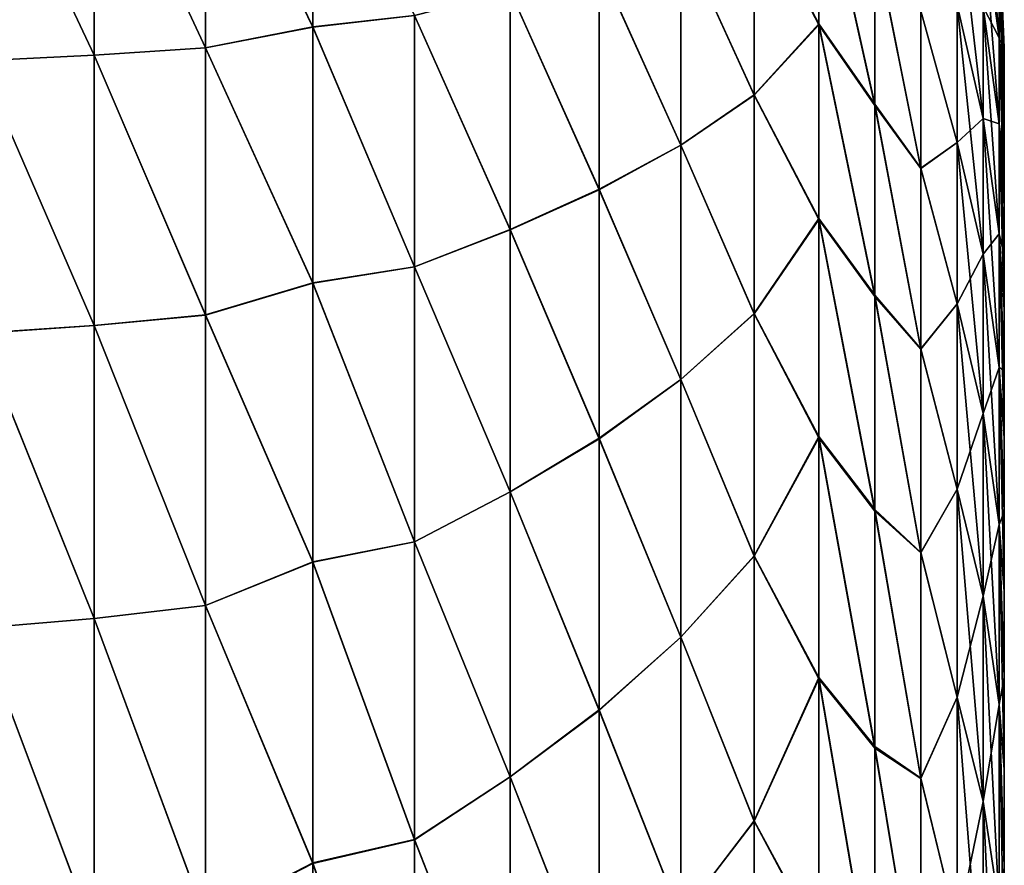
# Model space of a CAD drawing. Header units: metres. Extents: x -46 to 104, y -30 to 30.
# Tile 551 of 656: x 62.031 to 63.1, y 8.112 to 9.03. Entities that reach past the tile are written whole.
import ezdxf

# ---------------------------------------------------------------- set-up
doc = ezdxf.new("R2010")
doc.units = ezdxf.units.M
doc.layers.add('solid_26_000_502_XXX', color=7, linetype='CONTINUOUS')

msp = doc.modelspace()

# ---------------------------------------------------------------- linework, layer by layer
at = {"layer": 'solid_26_000_502_XXX'}
for points in [[(62.232502, 9.263522, 302.638885), (62.348751, 9.022425, 302.967987), (62.348751, 9.274603, 302.479584)], [(62.348751, 9.274323, 293.519836), (62.348751, 9.022114, 293.031464), (62.232502, 9.26338, 293.360809)], [(62.348751, 9.274603, 302.479584), (62.348751, 9.022425, 302.967987), (62.459293, 9.03494, 302.797089)], [(62.459293, 9.034671, 293.202393), (62.348751, 9.022114, 293.031464), (62.348751, 9.274323, 293.519836)], [(62.111431, 9.259075, 302.758179), (62.232502, 8.999762, 303.131897), (62.232502, 9.263522, 302.638885)], [(62.232502, 9.26338, 293.360809), (62.232502, 8.999604, 292.867828), (62.111431, 9.259198, 293.242065)], [(62.232502, 9.263522, 302.638885), (62.232502, 8.999762, 303.131897), (62.348751, 9.022425, 302.967987)], [(62.348751, 9.022114, 293.031464), (62.232502, 8.999604, 292.867828), (62.232502, 9.26338, 293.360809)], [(62.111431, 9.259198, 293.242065), (62.111431, 8.991687, 292.754028), (61.986458, 9.2558, 293.15033)], [(61.986458, 9.255872, 302.849548), (62.111431, 8.991551, 303.246185), (62.111431, 9.259075, 302.758179)], [(61.986458, 9.255872, 302.849548), (61.986458, 8.985535, 303.333801), (62.111431, 8.991551, 303.246185)], [(62.111431, 8.991687, 292.754028), (61.986458, 8.985456, 292.666077), (61.986458, 9.2558, 293.15033)], [(62.232502, 8.999604, 292.867828), (62.111431, 8.991687, 292.754028), (62.111431, 9.259198, 293.242065)], [(62.111431, 9.259075, 302.758179), (62.111431, 8.991551, 303.246185), (62.232502, 8.999762, 303.131897)], [(62.828278, 9.15974, 301.652222), (62.898712, 9.025737, 301.689117), (62.898712, 9.210917, 301.198822)], [(62.898712, 9.209988, 294.798492), (62.898712, 9.024665, 294.308258), (62.828278, 9.159358, 294.346832)], [(62.898712, 9.210917, 301.198822), (62.95924, 8.93841, 301.595337), (62.95924, 9.119458, 301.107605)], [(62.898712, 9.210917, 301.198822), (62.898712, 9.025737, 301.689117), (62.95924, 8.93841, 301.595337)], [(62.95924, 8.936987, 294.401123), (62.898712, 9.024665, 294.308258), (62.898712, 9.209988, 294.798492)], [(62.95924, 9.118229, 294.888794), (62.95924, 8.936987, 294.401123), (62.898712, 9.209988, 294.798492)], [(63.07719, 9.206315, 296.998749), (63.094292, 9.077209, 297.012787), (63.094292, 9.01045, 296.522797)], [(63.07719, 9.138607, 296.501801), (63.07719, 9.206315, 296.998749), (63.094292, 9.01045, 296.522797)], [(63.07719, 8.923052, 295.522522), (63.04882, 9.046271, 295.488312), (63.04882, 9.168984, 295.98175)], [(63.07719, 8.923052, 295.522522), (63.04882, 9.168984, 295.98175), (63.07719, 9.044093, 296.009247)], [(62.748478, 9.122871, 302.009003), (62.828278, 8.948637, 302.142639), (62.828278, 9.15974, 301.652222)], [(62.828278, 9.159358, 294.346832), (62.828278, 8.948204, 293.856445), (62.748478, 9.122896, 293.991058)], [(62.828278, 9.15974, 301.652222), (62.828278, 8.948637, 302.142639), (62.898712, 9.025737, 301.689117)], [(62.898712, 9.024665, 294.308258), (62.828278, 8.948204, 293.856445), (62.828278, 9.159358, 294.346832)], [(63.07719, 9.138607, 296.501801), (63.094292, 9.01045, 296.522797), (63.094292, 8.917262, 296.03717)], [(63.07719, 9.044093, 296.009247), (63.07719, 9.138607, 296.501801), (63.094292, 8.917262, 296.03717)], [(63.07719, 9.138607, 299.498199), (63.094292, 9.01045, 299.477203), (63.094292, 9.077209, 298.987213)], [(63.07719, 9.138607, 299.498199), (63.07719, 9.044093, 299.990753), (63.094292, 9.01045, 299.477203)], [(62.748478, 9.122896, 293.991058), (62.748478, 8.894108, 293.506256), (62.65992, 9.09073, 293.688354)], [(62.65992, 9.09014, 302.312897), (62.748478, 8.894079, 302.493805), (62.748478, 9.122871, 302.009003)], [(62.828278, 8.948204, 293.856445), (62.748478, 8.894108, 293.506256), (62.748478, 9.122896, 293.991058)], [(62.748478, 9.122871, 302.009003), (62.748478, 8.894079, 302.493805), (62.828278, 8.948637, 302.142639)], [(63.094292, 9.117343, 298.494324), (63.099998, 9, 298), (63.094589, 9.127286, 298)], [(63.094292, 9.117343, 297.505676), (63.094589, 9.127286, 298), (63.099998, 8.996521, 297.749207)], [(63.094589, 9.127286, 298), (63.099998, 9, 298), (63.099998, 8.996521, 297.749207)], [(62.95924, 9.119458, 301.107605), (63.009403, 8.869027, 301.441681), (63.009403, 9.039964, 300.963745)], [(62.95924, 9.119458, 301.107605), (62.95924, 8.93841, 301.595337), (63.009403, 8.869027, 301.441681)], [(63.009403, 8.868811, 294.55777), (62.95924, 8.936987, 294.401123), (62.95924, 9.118229, 294.888794)], [(63.009403, 9.039778, 295.035675), (63.009403, 8.868811, 294.55777), (62.95924, 9.118229, 294.888794)], [(63.094292, 9.117343, 298.494324), (63.099998, 8.996521, 298.250793), (63.099998, 9, 298)], [(63.094292, 9.117343, 297.505676), (63.099998, 8.996521, 297.749207), (63.099998, 8.986012, 297.498413)], [(63.094292, 9.117343, 297.505676), (63.099998, 8.986012, 297.498413), (63.099998, 8.968479, 297.247467)], [(63.094292, 9.077209, 297.012787), (63.094292, 9.117343, 297.505676), (63.099998, 8.968479, 297.247467)], [(63.094292, 9.117343, 298.494324), (63.099998, 8.986013, 298.501587), (63.099998, 8.996521, 298.250793)], [(63.094292, 9.117343, 298.494324), (63.094292, 9.077209, 298.987213), (63.099998, 8.986013, 298.501587)], [(62.65992, 9.09073, 293.688354), (62.65992, 8.846165, 293.206543), (62.563278, 9.061472, 293.427399)], [(62.748478, 8.894108, 293.506256), (62.65992, 8.846165, 293.206543), (62.65992, 9.09073, 293.688354)], [(62.563278, 9.061427, 302.572693), (62.65992, 8.84551, 302.794647), (62.65992, 9.09014, 302.312897)], [(62.65992, 9.09014, 302.312897), (62.65992, 8.84551, 302.794647), (62.748478, 8.894079, 302.493805)], [(63.094292, 9.077209, 297.012787), (63.099998, 8.968479, 297.247467), (63.099998, 8.943911, 296.996765)], [(63.094292, 9.077209, 297.012787), (63.099998, 8.943911, 296.996765), (63.099998, 8.912286, 296.746582)], [(63.094292, 9.01045, 296.522797), (63.094292, 9.077209, 297.012787), (63.099998, 8.912286, 296.746582)], [(63.094292, 9.077209, 298.987213), (63.099998, 8.943912, 299.003235), (63.099998, 8.96848, 298.752502)], [(63.094292, 9.077209, 298.987213), (63.094292, 9.01045, 299.477203), (63.099998, 8.943912, 299.003235)], [(63.094292, 9.077209, 298.987213), (63.099998, 8.96848, 298.752502), (63.099998, 8.986013, 298.501587)], [(62.563278, 9.061472, 293.427399), (62.563278, 8.802338, 292.946503), (62.459293, 9.034671, 293.202393)], [(62.459293, 9.03494, 302.797089), (62.563278, 8.802287, 303.053589), (62.563278, 9.061427, 302.572693)], [(62.65992, 8.846165, 293.206543), (62.563278, 8.802338, 292.946503), (62.563278, 9.061472, 293.427399)], [(62.563278, 9.061427, 302.572693), (62.563278, 8.802287, 303.053589), (62.65992, 8.84551, 302.794647)], [(63.04882, 9.046271, 295.488312), (63.04882, 8.897024, 295.002258), (63.009403, 9.039778, 295.035675)], [(63.009403, 9.039964, 300.963745), (63.04882, 8.897024, 300.997742), (63.04882, 9.046271, 300.511688)], [(63.009403, 9.039964, 300.963745), (63.009403, 8.869027, 301.441681), (63.04882, 8.897024, 300.997742)], [(63.04882, 8.897024, 295.002258), (63.009403, 8.868811, 294.55777), (63.009403, 9.039778, 295.035675)], [(63.07719, 8.775838, 295.043091), (63.04882, 8.897024, 295.002258), (63.04882, 9.046271, 295.488312)], [(63.07719, 8.775838, 295.043091), (63.04882, 9.046271, 295.488312), (63.07719, 8.923052, 295.522522)], [(63.07719, 8.923052, 300.477478), (63.04882, 9.046271, 300.511688), (63.04882, 8.897024, 300.997742)], [(63.07719, 9.044093, 299.990753), (63.04882, 9.046271, 300.511688), (63.07719, 8.923052, 300.477478)], [(63.07719, 9.044093, 296.009247), (63.094292, 8.917262, 296.03717), (63.094292, 8.797918, 295.557281)], [(63.07719, 8.923052, 295.522522), (63.07719, 9.044093, 296.009247), (63.094292, 8.797918, 295.557281)], [(63.07719, 9.044093, 299.990753), (63.094292, 8.917262, 299.96283), (63.094292, 9.01045, 299.477203)], [(63.07719, 9.044093, 299.990753), (63.07719, 8.923052, 300.477478), (63.094292, 8.917262, 299.96283)], [(62.348751, 9.022425, 302.967987), (62.459293, 8.762149, 303.278931), (62.459293, 9.03494, 302.797089)], [(62.459293, 9.034671, 293.202393), (62.459293, 8.761852, 292.720581), (62.348751, 9.022114, 293.031464)], [(62.459293, 9.03494, 302.797089), (62.459293, 8.762149, 303.278931), (62.563278, 8.802287, 303.053589)], [(62.563278, 8.802338, 292.946503), (62.459293, 8.761852, 292.720581), (62.459293, 9.034671, 293.202393)], [(62.232502, 8.999762, 303.131897), (62.348751, 8.744552, 303.44223), (62.348751, 9.022425, 302.967987)], [(62.348751, 9.022114, 293.031464), (62.348751, 8.74421, 292.55722), (62.232502, 8.999604, 292.867828)], [(62.348751, 9.022425, 302.967987), (62.348751, 8.744552, 303.44223), (62.459293, 8.762149, 303.278931)], [(62.459293, 8.761852, 292.720581), (62.348751, 8.74421, 292.55722), (62.348751, 9.022114, 293.031464)], [(62.828278, 8.948637, 302.142639), (62.898712, 8.814481, 302.168762), (62.898712, 9.025737, 301.689117)], [(62.898712, 9.024665, 294.308258), (62.898712, 8.81327, 293.828674), (62.828278, 8.948204, 293.856445)], [(62.898712, 9.025737, 301.689117), (62.95924, 8.731296, 302.072601), (62.95924, 8.93841, 301.595337)], [(62.898712, 9.025737, 301.689117), (62.898712, 8.814481, 302.168762), (62.95924, 8.731296, 302.072601)], [(62.95924, 8.729684, 293.92392), (62.898712, 8.81327, 293.828674), (62.898712, 9.024665, 294.308258)], [(62.95924, 8.936987, 294.401123), (62.95924, 8.729684, 293.92392), (62.898712, 9.024665, 294.308258)], [(63.094292, 9.01045, 296.522797), (63.099998, 8.912286, 296.746582), (63.099998, 8.873632, 296.497131)], [(63.094292, 9.01045, 296.522797), (63.099998, 8.873632, 296.497131), (63.099998, 8.827966, 296.248749)], [(63.094292, 8.917262, 296.03717), (63.094292, 9.01045, 296.522797), (63.099998, 8.827966, 296.248749)], [(63.094292, 9.01045, 299.477203), (63.099998, 8.873635, 299.502869), (63.099998, 8.912288, 299.253418)], [(63.094292, 9.01045, 299.477203), (63.094292, 8.917262, 299.96283), (63.099998, 8.873635, 299.502869)], [(63.094292, 9.01045, 299.477203), (63.099998, 8.912288, 299.253418), (63.099998, 8.943912, 299.003235)], [(62.111431, 8.991551, 303.246185), (62.232502, 8.709786, 303.609985), (62.232502, 8.999762, 303.131897)], [(62.232502, 8.999604, 292.867828), (62.232502, 8.709615, 292.389771), (62.111431, 8.991687, 292.754028)], [(62.232502, 8.999762, 303.131897), (62.232502, 8.709786, 303.609985), (62.348751, 8.744552, 303.44223)], [(62.348751, 8.74421, 292.55722), (62.232502, 8.709615, 292.389771), (62.232502, 8.999604, 292.867828)], [(63.099998, 3.499198, 297.925079), (63.099998, 8.996521, 297.749207), (63.099998, 9, 298)], [(63.099998, 3.495628, 298.174896), (63.099998, 9, 298), (63.099998, 8.996521, 298.250793)], [(63.099998, 3.495628, 298.174896), (63.099998, 3.499198, 297.925079), (63.099998, 9, 298)], [(63.099998, 3.484937, 297.675629), (63.099998, 8.986012, 297.498413), (63.099998, 8.996521, 297.749207)], [(63.099998, 3.499198, 297.925079), (63.099998, 3.484937, 297.675629), (63.099998, 8.996521, 297.749207)], [(63.099998, 3.474245, 298.423828), (63.099998, 8.996521, 298.250793), (63.099998, 8.986013, 298.501587)], [(63.099998, 3.474245, 298.423828), (63.099998, 3.495628, 298.174896), (63.099998, 8.996521, 298.250793)], [(62.111431, 8.991687, 292.754028), (62.111431, 8.698475, 292.280975), (61.986458, 8.985456, 292.666077)], [(61.986458, 8.985535, 303.333801), (62.111431, 8.698327, 303.719238), (62.111431, 8.991551, 303.246185)], [(61.986458, 8.985535, 303.333801), (61.986458, 8.689885, 303.803009), (62.111431, 8.698327, 303.719238)], [(62.111431, 8.698475, 292.280975), (61.986458, 8.6898, 292.196838), (61.986458, 8.985456, 292.666077)], [(62.232502, 8.709615, 292.389771), (62.111431, 8.698475, 292.280975), (62.111431, 8.991687, 292.754028)], [(62.111431, 8.991551, 303.246185), (62.111431, 8.698327, 303.719238), (62.232502, 8.709786, 303.609985)], [(63.099998, 3.435158, 298.670593), (63.099998, 8.986013, 298.501587), (63.099998, 8.96848, 298.752502)], [(63.099998, 3.435158, 298.670593), (63.099998, 3.474245, 298.423828), (63.099998, 8.986013, 298.501587)], [(63.099998, 3.452917, 297.427856), (63.099998, 8.968479, 297.247467), (63.099998, 8.986012, 297.498413)], [(63.099998, 3.484937, 297.675629), (63.099998, 3.452917, 297.427856), (63.099998, 8.986012, 297.498413)], [(63.099998, 3.378566, 298.91394), (63.099998, 8.96848, 298.752502), (63.099998, 8.943912, 299.003235)], [(63.099998, 3.378566, 298.91394), (63.099998, 3.435158, 298.670593), (63.099998, 8.96848, 298.752502)], [(63.099998, 3.403302, 297.182983), (63.099998, 8.943911, 296.996765), (63.099998, 8.968479, 297.247467)], [(63.099998, 3.452917, 297.427856), (63.099998, 3.403302, 297.182983), (63.099998, 8.968479, 297.247467)], [(62.748478, 8.894079, 302.493805), (62.828278, 8.711299, 302.620911), (62.828278, 8.948637, 302.142639)], [(62.828278, 8.948204, 293.856445), (62.828278, 8.710815, 293.378174), (62.748478, 8.894108, 293.506256)], [(62.828278, 8.948637, 302.142639), (62.828278, 8.711299, 302.620911), (62.898712, 8.814481, 302.168762)], [(62.898712, 8.81327, 293.828674), (62.828278, 8.710815, 293.378174), (62.828278, 8.948204, 293.856445)], [(63.099998, 3.304758, 299.152649), (63.099998, 8.943912, 299.003235), (63.099998, 8.912288, 299.253418)], [(63.099998, 3.304758, 299.152649), (63.099998, 3.378566, 298.91394), (63.099998, 8.943912, 299.003235)], [(63.099998, 3.336345, 296.942261), (63.099998, 8.912286, 296.746582), (63.099998, 8.943911, 296.996765)], [(63.099998, 3.403302, 297.182983), (63.099998, 3.336345, 296.942261), (63.099998, 8.943911, 296.996765)], [(62.95924, 8.93841, 301.595337), (63.009403, 8.672844, 301.90979), (63.009403, 8.869027, 301.441681)], [(62.95924, 8.93841, 301.595337), (62.95924, 8.731296, 302.072601), (63.009403, 8.672844, 301.90979)], [(63.009403, 8.672597, 294.089661), (62.95924, 8.729684, 293.92392), (62.95924, 8.936987, 294.401123)], [(63.009403, 8.868811, 294.55777), (63.009403, 8.672597, 294.089661), (62.95924, 8.936987, 294.401123)], [(63.07719, 8.923052, 300.477478), (63.04882, 8.897024, 300.997742), (63.07719, 8.775838, 300.956909)], [(63.07719, 8.923052, 295.522522), (63.094292, 8.797918, 295.557281), (63.094292, 8.652769, 295.084534)], [(63.07719, 8.775838, 295.043091), (63.07719, 8.923052, 295.522522), (63.094292, 8.652769, 295.084534)], [(63.07719, 8.923052, 300.477478), (63.094292, 8.797918, 300.442719), (63.094292, 8.917262, 299.96283)], [(63.07719, 8.923052, 300.477478), (63.07719, 8.775838, 300.956909), (63.094292, 8.797918, 300.442719)], [(63.094292, 8.917262, 296.03717), (63.099998, 8.827966, 296.248749), (63.099998, 8.775325, 296.001587)], [(63.094292, 8.917262, 296.03717), (63.099998, 8.775325, 296.001587), (63.099998, 8.715768, 295.756042)], [(63.094292, 8.797918, 295.557281), (63.094292, 8.917262, 296.03717), (63.099998, 8.715768, 295.756042)], [(63.094292, 8.917262, 299.96283), (63.099998, 8.775328, 299.998413), (63.099998, 8.827969, 299.751251)], [(63.094292, 8.917262, 299.96283), (63.094292, 8.797918, 300.442719), (63.099998, 8.775328, 299.998413)], [(63.094292, 8.917262, 299.96283), (63.099998, 8.827969, 299.751251), (63.099998, 8.873635, 299.502869)], [(63.099998, 3.21411, 299.385468), (63.099998, 8.912288, 299.253418), (63.099998, 8.873635, 299.502869)], [(63.099998, 3.21411, 299.385468), (63.099998, 3.304758, 299.152649), (63.099998, 8.912288, 299.253418)], [(63.099998, 3.252387, 296.70694), (63.099998, 8.873632, 296.497131), (63.099998, 8.912286, 296.746582)], [(63.099998, 3.336345, 296.942261), (63.099998, 3.252387, 296.70694), (63.099998, 8.912286, 296.746582)], [(62.748478, 8.894108, 293.506256), (62.748478, 8.639579, 293.034454), (62.65992, 8.846165, 293.206543)], [(62.65992, 8.84551, 302.794647), (62.748478, 8.639548, 302.965607), (62.748478, 8.894079, 302.493805)], [(62.828278, 8.710815, 293.378174), (62.748478, 8.639579, 293.034454), (62.748478, 8.894108, 293.506256)], [(62.748478, 8.894079, 302.493805), (62.748478, 8.639548, 302.965607), (62.828278, 8.711299, 302.620911)], [(63.04882, 8.897024, 295.002258), (63.04882, 8.721681, 294.524963), (63.009403, 8.868811, 294.55777)], [(63.009403, 8.869027, 301.441681), (63.04882, 8.721681, 301.475037), (63.04882, 8.897024, 300.997742)], [(63.07719, 8.602883, 294.572296), (63.04882, 8.721681, 294.524963), (63.04882, 8.897024, 295.002258)], [(63.07719, 8.602883, 294.572296), (63.04882, 8.897024, 295.002258), (63.07719, 8.775838, 295.043091)], [(63.07719, 8.775838, 300.956909), (63.04882, 8.897024, 300.997742), (63.04882, 8.721681, 301.475037)], [(63.009403, 8.869027, 301.441681), (63.009403, 8.672844, 301.90979), (63.04882, 8.721681, 301.475037)], [(63.04882, 8.721681, 294.524963), (63.009403, 8.672597, 294.089661), (63.009403, 8.868811, 294.55777)], [(63.099998, 3.107083, 299.611237), (63.099998, 8.873635, 299.502869), (63.099998, 8.827969, 299.751251)], [(63.099998, 3.107083, 299.611237), (63.099998, 3.21411, 299.385468), (63.099998, 8.873635, 299.502869)], [(63.099998, 3.035262, 296.257233), (63.099998, 8.827966, 296.248749), (63.099998, 8.873632, 296.497131)], [(63.099998, 3.151855, 296.47821), (63.099998, 3.035262, 296.257233), (63.099998, 8.873632, 296.497131)], [(63.099998, 3.252387, 296.70694), (63.099998, 3.151855, 296.47821), (63.099998, 8.873632, 296.497131)], [(62.65992, 8.846165, 293.206543), (62.65992, 8.576089, 292.738586), (62.563278, 8.802338, 292.946503)], [(62.563278, 8.802287, 303.053589), (62.65992, 8.57537, 303.262573), (62.65992, 8.84551, 302.794647)], [(62.748478, 8.639579, 293.034454), (62.65992, 8.576089, 292.738586), (62.65992, 8.846165, 293.206543)], [(62.65992, 8.84551, 302.794647), (62.65992, 8.57537, 303.262573), (62.748478, 8.639548, 302.965607)], [(63.099998, 2.984223, 299.828766), (63.099998, 8.827969, 299.751251), (63.099998, 8.775328, 299.998413)], [(63.099998, 2.984223, 299.828766), (63.099998, 3.107083, 299.611237), (63.099998, 8.827969, 299.751251)], [(63.099998, 2.903202, 296.045166), (63.099998, 8.775325, 296.001587), (63.099998, 8.827966, 296.248749)], [(63.099998, 3.035262, 296.257233), (63.099998, 2.903202, 296.045166), (63.099998, 8.827966, 296.248749)], [(62.828278, 8.711299, 302.620911), (62.898712, 8.57776, 302.636322), (62.898712, 8.814481, 302.168762)], [(62.898712, 8.81327, 293.828674), (62.898712, 8.576412, 293.361176), (62.828278, 8.710815, 293.378174)], [(62.898712, 8.814481, 302.168762), (62.95924, 8.498719, 302.537994), (62.95924, 8.731296, 302.072601)], [(62.898712, 8.814481, 302.168762), (62.898712, 8.57776, 302.636322), (62.95924, 8.498719, 302.537994)], [(62.95924, 8.496924, 293.458649), (62.898712, 8.576412, 293.361176), (62.898712, 8.81327, 293.828674)], [(62.95924, 8.729684, 293.92392), (62.95924, 8.496924, 293.458649), (62.898712, 8.81327, 293.828674)], [(62.563278, 8.802338, 292.946503), (62.563278, 8.517706, 292.480255), (62.459293, 8.761852, 292.720581)], [(62.459293, 8.762149, 303.278931), (62.563278, 8.517651, 303.519836), (62.563278, 8.802287, 303.053589)], [(62.65992, 8.576089, 292.738586), (62.563278, 8.517706, 292.480255), (62.563278, 8.802338, 292.946503)], [(62.563278, 8.802287, 303.053589), (62.563278, 8.517651, 303.519836), (62.65992, 8.57537, 303.262573)], [(63.07719, 8.775838, 300.956909), (63.094292, 8.652769, 300.915466), (63.094292, 8.797918, 300.442719)], [(63.094292, 8.797918, 295.557281), (63.099998, 8.715768, 295.756042), (63.099998, 8.649335, 295.512238)], [(63.094292, 8.797918, 295.557281), (63.099998, 8.649335, 295.512238), (63.099998, 8.576132, 295.270538)], [(63.094292, 8.652769, 295.084534), (63.094292, 8.797918, 295.557281), (63.099998, 8.576132, 295.270538)], [(63.094292, 8.797918, 300.442719), (63.099998, 8.649338, 300.487762), (63.099998, 8.715771, 300.243927)], [(63.094292, 8.797918, 300.442719), (63.094292, 8.652769, 300.915466), (63.099998, 8.649338, 300.487762)], [(63.094292, 8.797918, 300.442719), (63.099998, 8.715771, 300.243927), (63.099998, 8.775328, 299.998413)], [(63.07719, 8.775838, 300.956909), (63.04882, 8.721681, 301.475037), (63.07719, 8.602883, 301.427704)], [(63.07719, 8.775838, 295.043091), (63.094292, 8.652769, 295.084534), (63.094292, 8.482239, 294.620361)], [(63.07719, 8.602883, 294.572296), (63.07719, 8.775838, 295.043091), (63.094292, 8.482239, 294.620361)], [(63.07719, 8.775838, 300.956909), (63.07719, 8.602883, 301.427704), (63.094292, 8.652769, 300.915466)], [(63.099998, 2.846157, 300.037018), (63.099998, 8.775328, 299.998413), (63.099998, 8.715771, 300.243927)], [(63.099998, 2.846157, 300.037018), (63.099998, 2.984223, 299.828766), (63.099998, 8.775328, 299.998413)], [(63.099998, 2.756348, 295.843018), (63.099998, 8.715768, 295.756042), (63.099998, 8.775325, 296.001587)], [(63.099998, 2.903202, 296.045166), (63.099998, 2.756348, 295.843018), (63.099998, 8.775325, 296.001587)], [(62.348751, 8.744552, 303.44223), (62.459293, 8.463687, 303.74527), (62.459293, 8.762149, 303.278931)], [(62.459293, 8.761852, 292.720581), (62.459293, 8.463365, 292.254242), (62.348751, 8.74421, 292.55722)], [(62.459293, 8.762149, 303.278931), (62.459293, 8.463687, 303.74527), (62.563278, 8.517651, 303.519836)], [(62.563278, 8.517706, 292.480255), (62.459293, 8.463365, 292.254242), (62.459293, 8.761852, 292.720581)], [(62.232502, 8.709786, 303.609985), (62.348751, 8.441775, 303.90097), (62.348751, 8.744552, 303.44223)], [(62.348751, 8.74421, 292.55722), (62.348751, 8.441405, 292.098511), (62.232502, 8.709615, 292.389771)], [(62.348751, 8.744552, 303.44223), (62.348751, 8.441775, 303.90097), (62.459293, 8.463687, 303.74527)], [(62.459293, 8.463365, 292.254242), (62.348751, 8.441405, 292.098511), (62.348751, 8.74421, 292.55722)], [(62.95924, 8.731296, 302.072601), (63.009403, 8.451972, 302.366791), (63.009403, 8.672844, 301.90979)], [(62.95924, 8.731296, 302.072601), (62.95924, 8.498719, 302.537994), (63.009403, 8.451972, 302.366791)], [(63.009403, 8.451697, 293.63266), (62.95924, 8.496924, 293.458649), (62.95924, 8.729684, 293.92392)], [(63.009403, 8.672597, 294.089661), (63.009403, 8.451697, 293.63266), (62.95924, 8.729684, 293.92392)], [(63.04882, 8.721681, 294.524963), (63.04882, 8.520755, 294.057892), (63.009403, 8.672597, 294.089661)], [(63.009403, 8.672844, 301.90979), (63.04882, 8.520755, 301.942108), (63.04882, 8.721681, 301.475037)], [(63.07719, 8.404694, 294.111572), (63.04882, 8.520755, 294.057892), (63.04882, 8.721681, 294.524963)], [(63.07719, 8.404694, 294.111572), (63.04882, 8.721681, 294.524963), (63.07719, 8.602883, 294.572296)], [(63.07719, 8.602883, 301.427704), (63.04882, 8.721681, 301.475037), (63.04882, 8.520755, 301.942108)], [(62.111431, 8.698327, 303.719238), (62.232502, 8.394443, 304.071686), (62.232502, 8.709786, 303.609985)], [(62.232502, 8.709615, 292.389771), (62.232502, 8.394257, 291.92804), (62.111431, 8.698475, 292.280975)], [(62.232502, 8.709786, 303.609985), (62.232502, 8.394443, 304.071686), (62.348751, 8.441775, 303.90097)], [(62.348751, 8.441405, 292.098511), (62.232502, 8.394257, 291.92804), (62.232502, 8.709615, 292.389771)], [(62.748478, 8.639548, 302.965607), (62.828278, 8.448421, 303.085632), (62.828278, 8.711299, 302.620911)], [(62.828278, 8.710815, 293.378174), (62.828278, 8.447889, 292.913483), (62.748478, 8.639579, 293.034454)], [(62.828278, 8.711299, 302.620911), (62.828278, 8.448421, 303.085632), (62.898712, 8.57776, 302.636322)], [(62.898712, 8.576412, 293.361176), (62.828278, 8.447889, 292.913483), (62.828278, 8.710815, 293.378174)], [(63.099998, 2.527291, 300.421326), (63.099998, 8.715771, 300.243927), (63.099998, 8.649338, 300.487762)], [(63.099998, 2.693587, 300.234863), (63.099998, 2.846157, 300.037018), (63.099998, 8.715771, 300.243927)], [(63.099998, 2.527291, 300.421326), (63.099998, 2.693587, 300.234863), (63.099998, 8.715771, 300.243927)], [(63.099998, 2.595448, 295.651886), (63.099998, 8.649335, 295.512238), (63.099998, 8.715768, 295.756042)], [(63.099998, 2.756348, 295.843018), (63.099998, 2.595448, 295.651886), (63.099998, 8.715768, 295.756042)], [(62.111431, 8.698475, 292.280975), (62.111431, 8.380401, 291.82428), (61.986458, 8.6898, 292.196838)], [(61.986458, 8.689885, 303.803009), (62.111431, 8.38024, 304.175934), (62.111431, 8.698327, 303.719238)], [(62.232502, 8.394257, 291.92804), (62.111431, 8.380401, 291.82428), (62.111431, 8.698475, 292.280975)], [(62.111431, 8.698327, 303.719238), (62.111431, 8.38024, 304.175934), (62.232502, 8.394443, 304.071686)], [(61.986458, 8.689885, 303.803009), (61.986458, 8.369757, 304.25589), (62.111431, 8.38024, 304.175934)], [(62.111431, 8.380401, 291.82428), (61.986458, 8.369665, 291.743988), (61.986458, 8.6898, 292.196838)], [(63.009403, 8.672844, 301.90979), (63.009403, 8.451972, 302.366791), (63.04882, 8.520755, 301.942108)], [(63.04882, 8.520755, 294.057892), (63.009403, 8.451697, 293.63266), (63.009403, 8.672597, 294.089661)], [(63.07719, 8.602883, 301.427704), (63.094292, 8.482239, 301.379639), (63.094292, 8.652769, 300.915466)], [(63.094292, 8.652769, 295.084534), (63.099998, 8.576132, 295.270538), (63.099998, 8.496178, 295.031006)], [(63.094292, 8.652769, 295.084534), (63.099998, 8.496178, 295.031006), (63.099998, 8.409575, 294.793915)], [(63.094292, 8.482239, 294.620361), (63.094292, 8.652769, 295.084534), (63.099998, 8.409575, 294.793915)], [(63.094292, 8.652769, 300.915466), (63.099998, 8.496181, 300.968994), (63.099998, 8.576135, 300.729462)], [(63.094292, 8.652769, 300.915466), (63.094292, 8.482239, 301.379639), (63.099998, 8.496181, 300.968994)], [(63.094292, 8.652769, 300.915466), (63.099998, 8.576135, 300.729462), (63.099998, 8.649338, 300.487762)], [(63.099998, 2.348116, 300.595459), (63.099998, 8.649338, 300.487762), (63.099998, 8.576135, 300.729462)], [(63.099998, 2.348116, 300.595459), (63.099998, 2.527291, 300.421326), (63.099998, 8.649338, 300.487762)], [(63.099998, 2.234858, 295.306427), (63.099998, 8.576132, 295.270538), (63.099998, 8.649335, 295.512238)], [(63.099998, 2.421322, 295.472717), (63.099998, 2.234858, 295.306427), (63.099998, 8.649335, 295.512238)], [(63.099998, 2.595448, 295.651886), (63.099998, 2.421322, 295.472717), (63.099998, 8.649335, 295.512238)], [(62.748478, 8.639579, 293.034454), (62.748478, 8.360047, 292.577026), (62.65992, 8.576089, 292.738586)], [(62.65992, 8.57537, 303.262573), (62.748478, 8.360013, 303.423004), (62.748478, 8.639548, 302.965607)], [(62.828278, 8.447889, 292.913483), (62.748478, 8.360047, 292.577026), (62.748478, 8.639579, 293.034454)], [(62.748478, 8.639548, 302.965607), (62.748478, 8.360013, 303.423004), (62.828278, 8.448421, 303.085632)], [(63.07719, 8.602883, 301.427704), (63.04882, 8.520755, 301.942108), (63.07719, 8.404694, 301.888428)], [(63.07719, 8.602883, 294.572296), (63.094292, 8.482239, 294.620361), (63.094292, 8.286829, 294.166107)], [(63.07719, 8.404694, 294.111572), (63.07719, 8.602883, 294.572296), (63.094292, 8.286829, 294.166107)], [(63.07719, 8.602883, 301.427704), (63.07719, 8.404694, 301.888428), (63.094292, 8.482239, 301.379639)], [(62.828278, 8.448421, 303.085632), (62.898712, 8.316257, 303.090515), (62.898712, 8.57776, 302.636322)], [(62.898712, 8.57776, 302.636322), (62.95924, 8.241361, 302.990143), (62.95924, 8.498719, 302.537994)], [(62.898712, 8.57776, 302.636322), (62.898712, 8.316257, 303.090515), (62.95924, 8.241361, 302.990143)], [(62.65992, 8.576089, 292.738586), (62.65992, 8.281281, 292.285797), (62.563278, 8.517706, 292.480255)], [(62.563278, 8.517651, 303.519836), (62.65992, 8.2805, 303.715332), (62.65992, 8.57537, 303.262573)], [(62.748478, 8.360047, 292.577026), (62.65992, 8.281281, 292.285797), (62.65992, 8.576089, 292.738586)], [(62.65992, 8.57537, 303.262573), (62.65992, 8.2805, 303.715332), (62.748478, 8.360013, 303.423004)], [(62.898712, 8.576412, 293.361176), (62.898712, 8.314777, 292.907074), (62.828278, 8.447889, 292.913483)], [(62.95924, 8.239387, 293.006592), (62.898712, 8.314777, 292.907074), (62.898712, 8.576412, 293.361176)], [(62.95924, 8.496924, 293.458649), (62.95924, 8.239387, 293.006592), (62.898712, 8.576412, 293.361176)], [(63.099998, 2.156976, 300.756348), (63.099998, 8.576135, 300.729462), (63.099998, 8.496181, 300.968994)], [(63.099998, 2.156976, 300.756348), (63.099998, 2.348116, 300.595459), (63.099998, 8.576135, 300.729462)], [(63.099998, 2.037006, 295.153839), (63.099998, 8.496178, 295.031006), (63.099998, 8.576132, 295.270538)], [(63.099998, 2.234858, 295.306427), (63.099998, 2.037006, 295.153839), (63.099998, 8.576132, 295.270538)], [(62.563278, 8.517706, 292.480255), (62.563278, 8.208401, 292.029999), (62.459293, 8.463365, 292.254242)], [(62.459293, 8.463687, 303.74527), (62.563278, 8.208342, 303.970093), (62.563278, 8.517651, 303.519836)], [(62.65992, 8.281281, 292.285797), (62.563278, 8.208401, 292.029999), (62.563278, 8.517706, 292.480255)], [(62.563278, 8.517651, 303.519836), (62.563278, 8.208342, 303.970093), (62.65992, 8.2805, 303.715332)], [(63.04882, 8.520755, 294.057892), (63.04882, 8.294836, 293.602356), (63.009403, 8.451697, 293.63266)], [(63.009403, 8.451972, 302.366791), (63.04882, 8.294836, 302.397644), (63.04882, 8.520755, 301.942108)], [(63.07719, 8.181852, 293.662262), (63.04882, 8.294836, 293.602356), (63.04882, 8.520755, 294.057892)], [(63.07719, 8.181852, 293.662262), (63.04882, 8.520755, 294.057892), (63.07719, 8.404694, 294.111572)], [(63.07719, 8.404694, 301.888428), (63.04882, 8.520755, 301.942108), (63.04882, 8.294836, 302.397644)], [(62.95924, 8.498719, 302.537994), (63.009403, 8.207041, 302.811371), (63.009403, 8.451972, 302.366791)], [(62.95924, 8.498719, 302.537994), (62.95924, 8.241361, 302.990143), (63.009403, 8.207041, 302.811371)], [(63.009403, 8.206738, 293.18811), (62.95924, 8.239387, 293.006592), (62.95924, 8.496924, 293.458649)], [(63.009403, 8.451697, 293.63266), (63.009403, 8.206738, 293.18811), (62.95924, 8.496924, 293.458649)], [(63.094292, 8.482239, 301.379639), (63.099998, 8.409578, 301.206085), (63.099998, 8.496181, 300.968994)], [(63.099998, 1.742752, 301.035248), (63.099998, 8.496181, 300.968994), (63.099998, 8.409578, 301.206085)], [(63.099998, 1.954845, 300.903198), (63.099998, 2.156976, 300.756348), (63.099998, 8.496181, 300.968994)], [(63.099998, 1.742752, 301.035248), (63.099998, 1.954845, 300.903198), (63.099998, 8.496181, 300.968994)], [(63.099998, 1.611222, 294.892914), (63.099998, 8.409575, 294.793915), (63.099998, 8.496178, 295.031006)], [(63.099998, 1.828773, 295.015778), (63.099998, 1.611222, 294.892914), (63.099998, 8.496178, 295.031006)], [(63.099998, 2.037006, 295.153839), (63.099998, 1.828773, 295.015778), (63.099998, 8.496178, 295.031006)], [(63.07719, 8.404694, 301.888428), (63.094292, 8.286829, 301.833893), (63.094292, 8.482239, 301.379639)], [(63.094292, 8.482239, 294.620361), (63.099998, 8.409575, 294.793915), (63.099998, 8.316342, 294.559296)], [(63.094292, 8.482239, 294.620361), (63.099998, 8.316342, 294.559296), (63.099998, 8.216582, 294.327423)], [(63.094292, 8.286829, 294.166107), (63.094292, 8.482239, 294.620361), (63.099998, 8.216582, 294.327423)], [(63.094292, 8.482239, 301.379639), (63.099998, 8.316346, 301.440704), (63.099998, 8.409578, 301.206085)], [(63.094292, 8.482239, 301.379639), (63.094292, 8.286829, 301.833893), (63.099998, 8.316346, 301.440704)], [(62.348751, 8.441775, 303.90097), (62.459293, 8.140429, 304.194794), (62.459293, 8.463687, 303.74527)], [(62.459293, 8.463365, 292.254242), (62.459293, 8.140081, 291.804749), (62.348751, 8.441405, 292.098511)], [(62.459293, 8.463687, 303.74527), (62.459293, 8.140429, 304.194794), (62.563278, 8.208342, 303.970093)], [(62.563278, 8.208401, 292.029999), (62.459293, 8.140081, 291.804749), (62.459293, 8.463365, 292.254242)], [(63.009403, 8.451972, 302.366791), (63.009403, 8.207041, 302.811371), (63.04882, 8.294836, 302.397644)], [(63.04882, 8.294836, 293.602356), (63.009403, 8.206738, 293.18811), (63.009403, 8.451697, 293.63266)], [(62.232502, 8.394443, 304.071686), (62.348751, 8.114957, 304.342896), (62.348751, 8.441775, 303.90097)], [(62.348751, 8.441405, 292.098511), (62.348751, 8.114559, 291.656586), (62.232502, 8.394257, 291.92804)], [(62.348751, 8.441775, 303.90097), (62.348751, 8.114957, 304.342896), (62.459293, 8.140429, 304.194794)], [(62.459293, 8.140081, 291.804749), (62.348751, 8.114559, 291.656586), (62.348751, 8.441405, 292.098511)], [(62.748478, 8.360013, 303.423004), (62.828278, 8.160776, 303.535461), (62.828278, 8.448421, 303.085632)], [(62.828278, 8.447889, 292.913483), (62.828278, 8.160197, 292.463684), (62.748478, 8.360047, 292.577026)], [(62.828278, 8.448421, 303.085632), (62.828278, 8.160776, 303.535461), (62.898712, 8.316257, 303.090515)], [(62.898712, 8.314777, 292.907074), (62.828278, 8.160197, 292.463684), (62.828278, 8.447889, 292.913483)], [(63.099998, 1.293051, 301.25238), (63.099998, 8.409578, 301.206085), (63.099998, 8.316346, 301.440704)], [(63.099998, 1.521779, 301.151855), (63.099998, 1.742752, 301.035248), (63.099998, 8.409578, 301.206085)], [(63.099998, 1.293051, 301.25238), (63.099998, 1.521779, 301.151855), (63.099998, 8.409578, 301.206085)], [(63.099998, 0.67059, 294.56485), (63.099998, 8.316342, 294.559296), (63.099998, 8.409575, 294.793915)], [(63.099998, 0.913942, 294.621429), (63.099998, 0.67059, 294.56485), (63.099998, 8.409575, 294.793915)], [(63.099998, 1.152638, 294.695251), (63.099998, 0.913942, 294.621429), (63.099998, 8.409575, 294.793915)], [(63.099998, 1.38546, 294.785889), (63.099998, 1.152638, 294.695251), (63.099998, 8.409575, 294.793915)], [(63.099998, 1.611222, 294.892914), (63.099998, 1.38546, 294.785889), (63.099998, 8.409575, 294.793915)], [(63.07719, 8.404694, 301.888428), (63.04882, 8.294836, 302.397644), (63.07719, 8.181852, 302.337738)], [(63.07719, 8.404694, 294.111572), (63.094292, 8.286829, 294.166107), (63.094292, 8.067113, 293.723083)], [(63.07719, 8.181852, 293.662262), (63.07719, 8.404694, 294.111572), (63.094292, 8.067113, 293.723083)], [(63.07719, 8.404694, 301.888428), (63.07719, 8.181852, 302.337738), (63.094292, 8.286829, 301.833893)], [(62.111431, 8.38024, 304.175934), (62.232502, 8.054647, 304.515747), (62.232502, 8.394443, 304.071686)], [(62.232502, 8.394257, 291.92804), (62.232502, 8.054448, 291.484009), (62.111431, 8.380401, 291.82428)], [(62.232502, 8.394443, 304.071686), (62.232502, 8.054647, 304.515747), (62.348751, 8.114957, 304.342896)], [(62.348751, 8.114559, 291.656586), (62.232502, 8.054448, 291.484009), (62.232502, 8.394257, 291.92804)], [(62.111431, 8.380401, 291.82428), (62.111431, 8.038373, 291.385223), (61.986458, 8.369665, 291.743988)], [(61.986458, 8.369757, 304.25589), (62.111431, 8.038202, 304.61499), (62.111431, 8.38024, 304.175934)], [(62.232502, 8.054448, 291.484009), (62.111431, 8.038373, 291.385223), (62.111431, 8.380401, 291.82428)], [(62.111431, 8.38024, 304.175934), (62.111431, 8.038202, 304.61499), (62.232502, 8.054647, 304.515747)], [(61.986458, 8.369757, 304.25589), (61.986458, 8.026052, 304.691162), (62.111431, 8.038202, 304.61499)], [(62.111431, 8.038373, 291.385223), (61.986458, 8.025953, 291.308716), (61.986458, 8.369665, 291.743988)], [(62.748478, 8.360047, 292.577026), (62.748478, 8.056321, 292.135315), (62.65992, 8.281281, 292.285797)], [(62.65992, 8.2805, 303.715332), (62.748478, 8.056284, 303.864746), (62.748478, 8.360013, 303.423004)], [(62.828278, 8.160197, 292.463684), (62.748478, 8.056321, 292.135315), (62.748478, 8.360047, 292.577026)], [(62.748478, 8.360013, 303.423004), (62.748478, 8.056284, 303.864746), (62.828278, 8.160776, 303.535461)], [(62.828278, 8.160776, 303.535461), (62.898712, 8.030728, 303.529999), (62.898712, 8.316257, 303.090515)], [(62.898712, 8.314777, 292.907074), (62.898712, 8.02912, 292.467651), (62.828278, 8.160197, 292.463684)], [(62.898712, 8.316257, 303.090515), (62.95924, 7.959969, 303.427765), (62.95924, 8.241361, 302.990143)], [(62.898712, 8.316257, 303.090515), (62.898712, 8.030728, 303.529999), (62.95924, 7.959969, 303.427765)], [(62.95924, 7.957822, 292.569092), (62.898712, 8.02912, 292.467651), (62.898712, 8.314777, 292.907074)], [(62.95924, 8.239387, 293.006592), (62.95924, 7.957822, 292.569092), (62.898712, 8.314777, 292.907074)], [(63.094292, 8.286829, 301.833893), (63.099998, 8.216586, 301.672546), (63.099998, 8.316346, 301.440704)], [(63.099998, 0.572156, 301.452911), (63.099998, 8.316346, 301.440704), (63.099998, 8.216586, 301.672546)], [(63.099998, 1.057734, 301.336334), (63.099998, 1.293051, 301.25238), (63.099998, 8.316346, 301.440704)], [(63.099998, 0.817026, 301.40329), (63.099998, 1.057734, 301.336334), (63.099998, 8.316346, 301.440704)], [(63.099998, 0.572156, 301.452911), (63.099998, 0.817026, 301.40329), (63.099998, 8.316346, 301.440704)], [(63.099998, -8.216586, 294.327454), (63.099998, 8.216582, 294.327423), (63.099998, 8.316342, 294.559296)], [(63.099998, -0.074931, 294.500793), (63.099998, -8.216586, 294.327454), (63.099998, 8.316342, 294.559296)], [(63.099998, 0.17489, 294.504364), (63.099998, -0.074931, 294.500793), (63.099998, 8.316342, 294.559296)], [(63.099998, 0.42382, 294.525757), (63.099998, 0.17489, 294.504364), (63.099998, 8.316342, 294.559296)], [(63.099998, 0.67059, 294.56485), (63.099998, 0.42382, 294.525757), (63.099998, 8.316342, 294.559296)], [(63.04882, 8.294836, 293.602356), (63.04882, 8.044588, 293.159729), (63.009403, 8.206738, 293.18811)], [(63.009403, 8.207041, 302.811371), (63.04882, 8.044588, 302.840271), (63.04882, 8.294836, 302.397644)], [(63.07719, 7.935012, 293.225647), (63.04882, 8.044588, 293.159729), (63.04882, 8.294836, 293.602356)], [(63.07719, 7.935012, 293.225647), (63.04882, 8.294836, 293.602356), (63.07719, 8.181852, 293.662262)], [(63.07719, 8.181852, 302.337738), (63.04882, 8.294836, 302.397644), (63.04882, 8.044588, 302.840271)], [(62.65992, 8.281281, 292.285797), (62.65992, 7.962592, 291.849487), (62.563278, 8.208401, 292.029999)], [(62.563278, 8.208342, 303.970093), (62.65992, 7.961752, 304.151611), (62.65992, 8.2805, 303.715332)], [(62.748478, 8.056321, 292.135315), (62.65992, 7.962592, 291.849487), (62.65992, 8.281281, 292.285797)], [(62.65992, 8.2805, 303.715332), (62.65992, 7.961752, 304.151611), (62.748478, 8.056284, 303.864746)], [(63.07719, 8.181852, 302.337738), (63.094292, 8.067113, 302.276917), (63.094292, 8.286829, 301.833893)], [(63.094292, 8.286829, 294.166107), (63.099998, 8.216582, 294.327423), (63.099998, 8.110316, 294.098358)], [(63.094292, 8.286829, 294.166107), (63.099998, 8.110316, 294.098358), (63.099998, 7.99768, 293.872406)], [(63.094292, 8.067113, 293.723083), (63.094292, 8.286829, 294.166107), (63.099998, 7.99768, 293.872406)], [(63.094292, 8.286829, 301.833893), (63.099998, 8.11032, 301.901642), (63.099998, 8.216586, 301.672546)], [(63.094292, 8.286829, 301.833893), (63.094292, 8.067113, 302.276917), (63.099998, 8.11032, 301.901642)], [(62.95924, 8.241361, 302.990143), (63.009403, 7.938747, 303.242249), (63.009403, 8.207041, 302.811371)], [(62.95924, 8.241361, 302.990143), (62.95924, 7.959969, 303.427765), (63.009403, 7.938747, 303.242249)], [(63.009403, 7.938417, 292.757263), (62.95924, 7.957822, 292.569092), (62.95924, 8.239387, 293.006592)], [(63.009403, 8.206738, 293.18811), (63.009403, 7.938417, 292.757263), (62.95924, 8.239387, 293.006592)], [(63.099998, 8.216586, 301.672546), (63.099998, -8.216582, 301.672577), (63.099998, -8.316342, 301.440704)], [(63.099998, 0.074931, 301.499207), (63.099998, 8.216586, 301.672546), (63.099998, -8.316342, 301.440704)], [(63.099998, 8.216586, 301.672546), (63.099998, 8.11032, 301.901642), (63.099998, -8.216582, 301.672577)], [(63.099998, 0.32437, 301.484924), (63.099998, 0.572156, 301.452911), (63.099998, 8.216586, 301.672546)], [(63.099998, 0.074931, 301.499207), (63.099998, 0.32437, 301.484924), (63.099998, 8.216586, 301.672546)], [(63.099998, -8.11032, 294.098358), (63.099998, 8.110316, 294.098358), (63.099998, 8.216582, 294.327423)], [(63.099998, -8.216586, 294.327454), (63.099998, -8.11032, 294.098358), (63.099998, 8.216582, 294.327423)], [(62.563278, 8.208401, 292.029999), (62.563278, 7.875319, 291.597015), (62.459293, 8.140081, 291.804749)], [(62.459293, 8.140429, 304.194794), (62.563278, 7.875256, 304.403076), (62.563278, 8.208342, 303.970093)], [(62.65992, 7.962592, 291.849487), (62.563278, 7.875319, 291.597015), (62.563278, 8.208401, 292.029999)], [(62.563278, 8.208342, 303.970093), (62.563278, 7.875256, 304.403076), (62.65992, 7.961752, 304.151611)], [(63.009403, 8.207041, 302.811371), (63.009403, 7.938747, 303.242249), (63.04882, 8.044588, 302.840271)], [(63.04882, 8.044588, 293.159729), (63.009403, 7.938417, 292.757263), (63.009403, 8.206738, 293.18811)], [(63.07719, 8.181852, 302.337738), (63.04882, 8.044588, 302.840271), (63.07719, 7.935012, 302.774353)], [(63.07719, 8.181852, 293.662262), (63.094292, 8.067113, 293.723083), (63.094292, 7.823735, 293.292603)], [(63.07719, 7.935012, 293.225647), (63.07719, 8.181852, 293.662262), (63.094292, 7.823735, 293.292603)], [(63.07719, 8.181852, 302.337738), (63.07719, 7.935012, 302.774353), (63.094292, 8.067113, 302.276917)], [(62.748478, 8.056284, 303.864746), (62.828278, 7.849206, 303.969025), (62.828278, 8.160776, 303.535461)], [(62.828278, 8.160197, 292.463684), (62.828278, 7.848582, 292.030151), (62.748478, 8.056321, 292.135315)], [(62.828278, 8.160776, 303.535461), (62.828278, 7.849206, 303.969025), (62.898712, 8.030728, 303.529999)], [(62.898712, 8.02912, 292.467651), (62.828278, 7.848582, 292.030151), (62.828278, 8.160197, 292.463684)], [(62.348751, 8.114957, 304.342896), (62.459293, 7.793322, 304.62619), (62.459293, 8.140429, 304.194794)], [(62.459293, 8.140081, 291.804749), (62.459293, 7.79295, 291.373383), (62.348751, 8.114559, 291.656586)], [(62.459293, 8.140429, 304.194794), (62.459293, 7.793322, 304.62619), (62.563278, 7.875256, 304.403076)], [(62.563278, 7.875319, 291.597015), (62.459293, 7.79295, 291.373383), (62.459293, 8.140081, 291.804749)], [(62.232502, 8.054647, 304.515747), (62.348751, 7.765028, 304.766785), (62.348751, 8.114957, 304.342896)], [(62.348751, 8.114559, 291.656586), (62.348751, 7.764604, 291.232727), (62.232502, 8.054448, 291.484009)], [(62.348751, 8.114957, 304.342896), (62.348751, 7.765028, 304.766785), (62.459293, 7.793322, 304.62619)], [(62.459293, 7.79295, 291.373383), (62.348751, 7.764604, 291.232727), (62.348751, 8.114559, 291.656586)]]:
    msp.add_3dface(points, dxfattribs=at)

doc.saveas('drawing.dxf')
